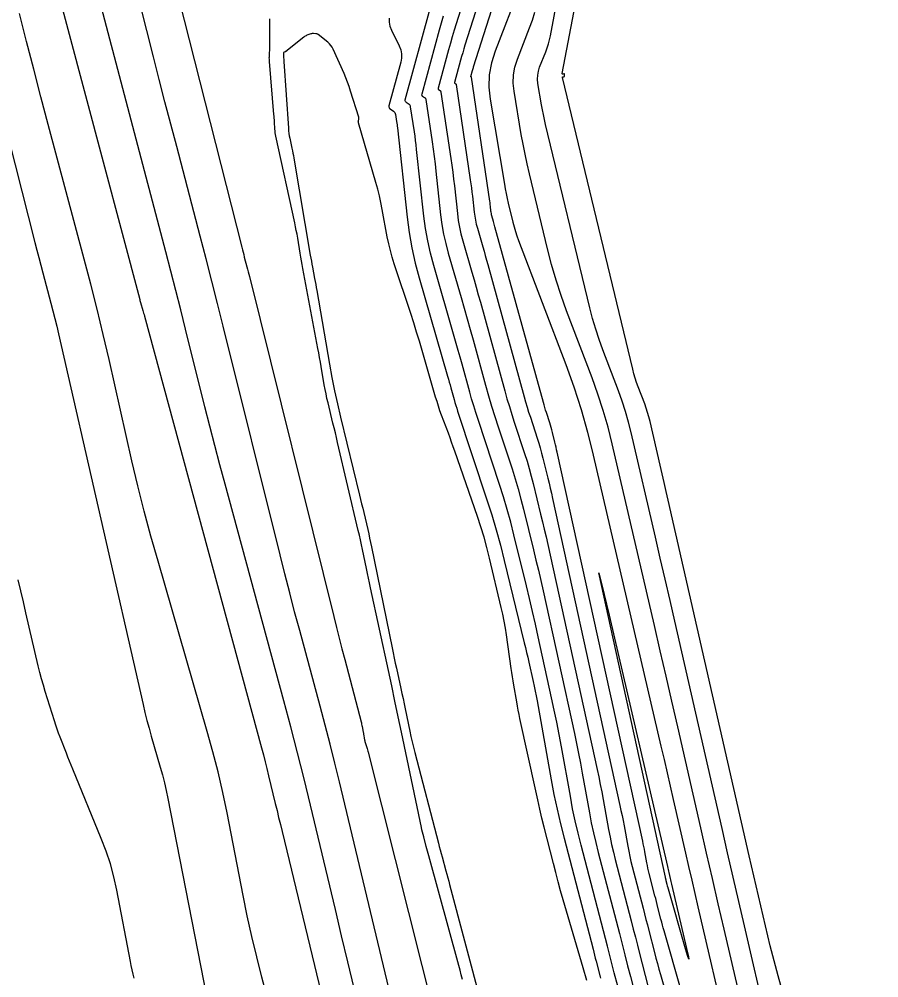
# Model space of a CAD drawing. Extents: x 1768942 to 1774819, y 723037 to 732099.
# Drawn here: x 1770751.5 to 1770841.7, y 726014.5 to 726115 of the extents above; entities that cross this region are included whole.
import ezdxf

# ---------------------------------------------------------------- set-up
doc = ezdxf.new("R2010")
doc.units = 0
doc.layers.add('R_Contours', color=7, linetype='Continuous')

msp = doc.modelspace()

# ---------------------------------------------------------------- linework, layer by layer
at = {"layer": 'R_Contours'}
for points in [[(1770763.33, 726136.68), (1770774.89, 726091.08), (1770774.95, 726090.82), (1770775.02, 726090.56), (1770775.09, 726090.31), (1770775.15, 726090.05), (1770775.42, 726089.02), (1770775.49, 726088.77), (1770775.56, 726088.51), (1770775.62, 726088.25), (1770775.69, 726088), (1770784.54, 726052.36), (1770784.83, 726051.22), (1770785.11, 726050.09), (1770785.4, 726048.96), (1770785.7, 726047.83), (1770787.41, 726041.31), (1770787.44, 726041.19), (1770787.47, 726041.06), (1770787.5, 726040.94), (1770787.52, 726040.82), (1770787.64, 726040.23), (1770787.66, 726040.15), (1770787.67, 726040.07), (1770787.68, 726039.99), (1770787.7, 726039.9), (1770787.75, 726039.57), (1770787.76, 726039.49), (1770787.78, 726039.41), (1770787.8, 726039.33), (1770787.82, 726039.24), (1770788, 726038.63), (1770788.04, 726038.5), (1770788.07, 726038.38), (1770788.11, 726038.25), (1770788.14, 726038.12), (1770798, 725998.94)], [(1770792.64, 726003.71), (1770785.15, 726035), (1770784.67, 726036.99), (1770784.17, 726038.98), (1770783.65, 726040.97), (1770783.12, 726042.95), (1770780.97, 726050.88), (1770780.44, 726052.86), (1770779.92, 726054.84), (1770779.41, 726056.83), (1770778.91, 726058.82), (1770772.95, 726082.81), (1770772.36, 726085.17), (1770771.76, 726087.52), (1770771.15, 726089.88), (1770770.54, 726092.23), (1770768.06, 726101.64), (1770767.44, 726103.99), (1770766.83, 726106.34), (1770766.23, 726108.69), (1770765.63, 726111.05), (1770759.46, 726135.37)], [(1770742.88, 726132.06), (1770753.19, 726091.59), (1770753.4, 726090.79), (1770753.6, 726090), (1770753.81, 726089.2), (1770754.02, 726088.4), (1770754.87, 726085.22), (1770755.08, 726084.42), (1770755.28, 726083.62), (1770755.47, 726082.82), (1770755.66, 726082.02), (1770764.54, 726043.11), (1770764.73, 726042.28), (1770764.94, 726041.46), (1770765.16, 726040.64), (1770765.39, 726039.82), (1770766.33, 726036.56), (1770766.56, 726035.75), (1770766.77, 726034.92), (1770766.96, 726034.1), (1770767.13, 726033.27), (1770775.27, 725991.63)], [(1770752.78, 726128.43), (1770764.18, 726085.62), (1770764.19, 726085.59), (1770764.2, 726085.56), (1770764.21, 726085.54), (1770764.21, 726085.51), (1770764.24, 726085.39), (1770764.24, 726085.37), (1770764.25, 726085.34), (1770764.26, 726085.31), (1770764.27, 726085.28), (1770764.51, 726084.46), (1770764.55, 726084.31), (1770764.59, 726084.16), (1770764.63, 726084.02), (1770764.67, 726083.87), (1770776.96, 726038.59), (1770777.16, 726037.86), (1770777.35, 726037.13), (1770777.53, 726036.4), (1770777.71, 726035.66), (1770778.41, 726032.73), (1770778.59, 726032), (1770778.76, 726031.27), (1770778.94, 726030.53), (1770779.12, 726029.8), (1770788.54, 725990.84)], [(1770841.74, 725976.63), (1770831.16, 726014.68), (1770830.88, 726015.73), (1770830.61, 726016.77), (1770830.35, 726017.82), (1770830.1, 726018.86), (1770829.12, 726023.07), (1770828.88, 726024.12), (1770828.64, 726025.17), (1770828.39, 726026.22), (1770828.15, 726027.27), (1770819.64, 726064.56), (1770819.43, 726065.48), (1770819.22, 726066.4), (1770819.01, 726067.32), (1770818.79, 726068.24), (1770817.73, 726072.82), (1770817.61, 726073.29), (1770817.48, 726073.75), (1770817.33, 726074.2), (1770817.17, 726074.65), (1770816.49, 726076.45), (1770816.32, 726076.9), (1770816.17, 726077.35), (1770816.04, 726077.81), (1770815.92, 726078.28), (1770808.54, 726108.88), (1770808.54, 726108.91), (1770808.54, 726108.93), (1770808.56, 726108.94), (1770808.58, 726108.95), (1770808.7, 726108.97), (1770808.73, 726108.98), (1770808.75, 726109), (1770808.76, 726109.02), (1770808.76, 726109.05), (1770808.76, 726109.22), (1770808.75, 726109.25), (1770808.74, 726109.27), (1770808.72, 726109.27), (1770808.69, 726109.27), (1770808.57, 726109.25), (1770808.54, 726109.25), (1770808.52, 726109.26), (1770808.52, 726109.28), (1770808.52, 726109.3), (1770811.31, 726123.97)], [(1770830, 726009.76), (1770827.64, 726019.93), (1770827.05, 726022.48), (1770826.46, 726025.02), (1770825.87, 726027.57), (1770825.29, 726030.11), (1770820.33, 726051.85), (1770819.83, 726054.05), (1770819.32, 726056.26), (1770818.81, 726058.46), (1770818.3, 726060.66), (1770815.75, 726071.64), (1770815.47, 726072.75), (1770815.15, 726073.85), (1770814.8, 726074.95), (1770814.41, 726076.03), (1770812.77, 726080.33), (1770812.38, 726081.41), (1770812.03, 726082.5), (1770811.7, 726083.6), (1770811.42, 726084.72), (1770806.77, 726103.96), (1770806.65, 726104.47), (1770806.54, 726104.99), (1770806.44, 726105.5), (1770806.35, 726106.02), (1770805.97, 726108.27), (1770805.93, 726108.7), (1770805.94, 726109.13), (1770806.01, 726109.55), (1770806.14, 726109.96), (1770806.78, 726111.59), (1770806.93, 726112.01), (1770807.06, 726112.42), (1770807.17, 726112.85), (1770807.27, 726113.27), (1770808.73, 726120.97)], [(1770831.35, 725976.81), (1770819.21, 726019.39), (1770819.12, 726019.7), (1770819.04, 726020), (1770818.96, 726020.31), (1770818.88, 726020.62), (1770818.56, 726021.85), (1770818.49, 726022.15), (1770818.41, 726022.46), (1770818.33, 726022.77), (1770818.25, 726023.07), (1770817.64, 726025.39), (1770817.57, 726025.67), (1770817.51, 726025.95), (1770817.45, 726026.23), (1770817.39, 726026.52), (1770817.19, 726027.66), (1770817.14, 726027.94), (1770817.08, 726028.22), (1770817.02, 726028.51), (1770816.96, 726028.79), (1770807.99, 726069.6), (1770807.93, 726069.85), (1770807.88, 726070.11), (1770807.81, 726070.37), (1770807.75, 726070.63), (1770807.5, 726071.66), (1770807.44, 726071.92), (1770807.36, 726072.18), (1770807.29, 726072.43), (1770807.21, 726072.68), (1770806.85, 726073.75), (1770806.77, 726074.01), (1770806.69, 726074.28), (1770806.61, 726074.54), (1770806.54, 726074.81), (1770801.46, 726093.24), (1770801.42, 726093.38), (1770801.38, 726093.52), (1770801.35, 726093.66), (1770801.31, 726093.8), (1770801.14, 726094.38), (1770801.1, 726094.5), (1770801.08, 726094.63), (1770801.05, 726094.75), (1770801.04, 726094.88), (1770800.98, 726095.39), (1770800.97, 726095.52), (1770800.95, 726095.64), (1770800.94, 726095.77), (1770800.92, 726095.9), (1770798.98, 726108.93), (1770798.98, 726108.93), (1770798.97, 726108.94), (1770798.97, 726108.95), (1770798.96, 726108.95), (1770798.94, 726108.97), (1770798.93, 726108.97), (1770798.93, 726108.98), (1770798.93, 726108.98), (1770798.93, 726108.99), (1770799.1, 726109.61), (1770799.13, 726109.71), (1770799.16, 726109.82), (1770799.19, 726109.92), (1770799.22, 726110.02), (1770802.5, 726120.32)], [(1770786.69, 726013.38), (1770786.03, 726016.13), (1770785.37, 726018.87), (1770784.71, 726021.61), (1770782.09, 726032.58), (1770781.42, 726035.32), (1770780.74, 726038.05), (1770780.03, 726040.78), (1770779.3, 726043.5), (1770773.13, 726066.25), (1770772.58, 726068.27), (1770772.05, 726070.3), (1770771.53, 726072.32), (1770771.02, 726074.36), (1770769, 726082.48), (1770768.49, 726084.51), (1770767.98, 726086.54), (1770767.45, 726088.57), (1770766.92, 726090.6), (1770759.47, 726118.91)], [(1770800.55, 726119.31), (1770798.31, 726112.27), (1770798.18, 726111.88), (1770798.07, 726111.49), (1770797.95, 726111.09), (1770797.84, 726110.7), (1770797.21, 726108.37), (1770797.21, 726108.35), (1770797.21, 726108.33), (1770797.22, 726108.31), (1770797.24, 726108.29), (1770797.33, 726108.23), (1770797.35, 726108.21), (1770797.37, 726108.19), (1770797.38, 726108.17), (1770797.39, 726108.15), (1770798.87, 726098.15), (1770798.94, 726097.72), (1770798.99, 726097.3), (1770799.04, 726096.87), (1770799.09, 726096.45), (1770799.28, 726094.75), (1770799.33, 726094.33), (1770799.41, 726093.91), (1770799.5, 726093.49), (1770799.61, 726093.08), (1770800.17, 726091.13), (1770800.31, 726090.67), (1770800.44, 726090.21), (1770800.57, 726089.74), (1770800.7, 726089.28), (1770804.51, 726075.41), (1770804.67, 726074.86), (1770804.83, 726074.32), (1770804.99, 726073.78), (1770805.17, 726073.25), (1770805.89, 726071.06), (1770806.06, 726070.55), (1770806.21, 726070.03), (1770806.35, 726069.5), (1770806.49, 726068.98), (1770807, 726066.87), (1770807.13, 726066.34), (1770807.25, 726065.81), (1770807.38, 726065.28), (1770807.49, 726064.75), (1770814.57, 726032.55), (1770814.68, 726032.02), (1770814.79, 726031.48), (1770814.9, 726030.95), (1770815, 726030.41), (1770815.39, 726028.26), (1770815.49, 726027.73), (1770815.6, 726027.19), (1770815.72, 726026.66), (1770815.86, 726026.13), (1770817, 726021.75), (1770817.15, 726021.17), (1770817.3, 726020.59), (1770817.45, 726020.01), (1770817.6, 726019.43), (1770818.19, 726017.11), (1770818.35, 726016.53), (1770818.5, 726015.95), (1770818.66, 726015.38), (1770818.82, 726014.8), (1770828.48, 725980.89)], [(1770798.59, 726118.3), (1770797.39, 726114.52), (1770797.18, 726113.84), (1770796.97, 726113.16), (1770796.78, 726112.48), (1770796.59, 726111.79), (1770795.49, 726107.76), (1770795.49, 726107.72), (1770795.49, 726107.68), (1770795.51, 726107.64), (1770795.55, 726107.62), (1770795.7, 726107.51), (1770795.74, 726107.48), (1770795.76, 726107.45), (1770795.78, 726107.41), (1770795.79, 726107.36), (1770796.83, 726100.4), (1770796.94, 726099.68), (1770797.03, 726098.96), (1770797.12, 726098.23), (1770797.2, 726097.51), (1770797.52, 726094.62), (1770797.61, 726093.9), (1770797.74, 726093.18), (1770797.89, 726092.48), (1770798.08, 726091.77), (1770799.04, 726088.46), (1770799.27, 726087.68), (1770799.49, 726086.89), (1770799.71, 726086.11), (1770799.93, 726085.32), (1770802.49, 726076.01), (1770802.72, 726075.19), (1770802.97, 726074.37), (1770803.22, 726073.55), (1770803.48, 726072.74), (1770804.57, 726069.45), (1770804.82, 726068.66), (1770805.06, 726067.88), (1770805.27, 726067.09), (1770805.48, 726066.29), (1770806.25, 726063.1), (1770806.45, 726062.3), (1770806.63, 726061.5), (1770806.82, 726060.7), (1770806.99, 726059.9), (1770812.18, 726036.31), (1770812.35, 726035.53), (1770812.51, 726034.74), (1770812.66, 726033.96), (1770812.81, 726033.17), (1770813.38, 726030.01), (1770813.53, 726029.22), (1770813.7, 726028.43), (1770813.88, 726027.65), (1770814.07, 726026.87), (1770815.75, 726020.43), (1770815.97, 726019.58), (1770816.2, 726018.73), (1770816.42, 726017.87), (1770816.64, 726017.02), (1770817.51, 726013.61)], [(1770804.12, 726118.45), (1770801.47, 726111.66), (1770801.08, 726110.42), (1770800.86, 726109.16), (1770800.82, 726107.89), (1770800.95, 726106.6), (1770802.45, 726097.71), (1770802.54, 726097.2), (1770802.64, 726096.71), (1770802.75, 726096.21), (1770802.86, 726095.71), (1770803.34, 726093.73), (1770803.46, 726093.24), (1770803.61, 726092.75), (1770803.76, 726092.27), (1770803.94, 726091.79), (1770808.89, 726078.77), (1770809.73, 726076.43), (1770810.49, 726074.07), (1770811.18, 726071.68), (1770811.78, 726069.26), (1770818.88, 726038.77), (1770819.21, 726037.37), (1770819.53, 726035.96), (1770819.85, 726034.56), (1770820.17, 726033.15), (1770821.46, 726027.53), (1770821.78, 726026.13), (1770822.1, 726024.72), (1770822.43, 726023.32), (1770822.75, 726021.92), (1770832.07, 725981.84)], [(1770814.35, 726013.59), (1770813.98, 726014.99), (1770813.62, 726016.39), (1770813.26, 726017.79), (1770810.5, 726028.36), (1770810.18, 726029.63), (1770809.88, 726030.91), (1770809.61, 726032.2), (1770809.37, 726033.5), (1770808.43, 726038.68), (1770808.19, 726039.97), (1770807.94, 726041.26), (1770807.67, 726042.55), (1770807.4, 726043.84), (1770806, 726050.21), (1770805.7, 726051.55), (1770805.39, 726052.89), (1770805.08, 726054.23), (1770804.75, 726055.57), (1770803.45, 726060.92), (1770803.11, 726062.25), (1770802.75, 726063.58), (1770802.35, 726064.9), (1770801.93, 726066.21), (1770799.68, 726073.02), (1770799.45, 726073.74), (1770799.23, 726074.46), (1770799.01, 726075.18), (1770798.81, 726075.9), (1770798.01, 726078.81), (1770797.81, 726079.54), (1770797.6, 726080.26), (1770797.4, 726080.99), (1770797.19, 726081.71), (1770795.03, 726089.17), (1770794.68, 726090.45), (1770794.4, 726091.74), (1770794.17, 726093.04), (1770794, 726094.36), (1770793.24, 726101.35), (1770793.18, 726101.81), (1770793.13, 726102.27), (1770793.07, 726102.74), (1770793, 726103.2), (1770792.61, 726105.8), (1770792.59, 726105.88), (1770792.56, 726105.95), (1770792.51, 726106.02), (1770792.44, 726106.07), (1770792.15, 726106.26), (1770792.09, 726106.32), (1770792.06, 726106.38), (1770792.04, 726106.45), (1770792.05, 726106.53), (1770794.65, 726116.11)], [(1770782.31, 725994.52), (1770777, 726014.53), (1770776.46, 726016.66), (1770775.95, 726018.8), (1770775.47, 726020.95), (1770775.03, 726023.11), (1770773.34, 726031.75), (1770772.89, 726033.9), (1770772.4, 726036.05), (1770771.86, 726038.18), (1770771.27, 726040.3), (1770766.1, 726058.17), (1770765.36, 726060.79), (1770764.66, 726063.42), (1770764, 726066.05), (1770763.37, 726068.7), (1770760.96, 726079.3), (1770760.34, 726081.94), (1770759.7, 726084.58), (1770759.04, 726087.22), (1770758.35, 726089.85), (1770754.59, 726103.95), (1770753.82, 726106.86), (1770753.06, 726109.77), (1770752.3, 726112.68), (1770751.55, 726115.6)], [(1770798.05, 726014.27), (1770797.92, 726014.77), (1770797.79, 726015.27), (1770797.65, 726015.76), (1770794.51, 726027.24), (1770794.44, 726027.49), (1770794.38, 726027.74), (1770794.31, 726027.99), (1770794.24, 726028.24), (1770793.98, 726029.24), (1770793.92, 726029.49), (1770793.86, 726029.74), (1770793.8, 726029.99), (1770793.75, 726030.24), (1770791.65, 726040.23), (1770791.31, 726041.85), (1770790.96, 726043.46), (1770790.62, 726045.08), (1770790.27, 726046.69), (1770788.4, 726055.37), (1770788.29, 726055.88), (1770788.18, 726056.38), (1770788.08, 726056.88), (1770787.97, 726057.38), (1770787.57, 726059.39), (1770787.46, 726059.89), (1770787.35, 726060.39), (1770787.24, 726060.89), (1770787.12, 726061.39), (1770784.95, 726070.61), (1770784.83, 726071.12), (1770784.71, 726071.63), (1770784.58, 726072.14), (1770784.46, 726072.65), (1770783.94, 726074.75), (1770783.83, 726075.23), (1770783.73, 726075.7), (1770783.64, 726076.18), (1770783.55, 726076.65), (1770783.22, 726078.56), (1770783.14, 726079.04), (1770783.05, 726079.52), (1770782.97, 726080), (1770782.88, 726080.47), (1770781.31, 726088.86), (1770781.24, 726089.26), (1770781.17, 726089.66), (1770781.1, 726090.05), (1770781.03, 726090.45), (1770780.76, 726092.05), (1770780.69, 726092.45), (1770780.61, 726092.84), (1770780.53, 726093.24), (1770780.45, 726093.63), (1770778.48, 726102.72), (1770778.44, 726102.91), (1770778.41, 726103.1), (1770778.39, 726103.29), (1770778.37, 726103.48), (1770778.32, 726104.25), (1770778.31, 726104.44), (1770778.29, 726104.63), (1770778.28, 726104.83), (1770778.26, 726105.02), (1770777.8, 726110.58), (1770777.79, 726110.7), (1770777.79, 726110.82), (1770777.78, 726110.94), (1770777.79, 726111.06), (1770777.81, 726111.55), (1770777.82, 726111.67), (1770777.82, 726111.79), (1770777.82, 726111.91), (1770777.82, 726112.03), (1770777.85, 726114.94), (1770777.85, 726115.05)], [(1770790.37, 726115.11), (1770790.36, 726114.68), (1770790.43, 726114.26), (1770790.59, 726113.84), (1770791.41, 726112.2), (1770791.57, 726111.78), (1770791.65, 726111.36), (1770791.65, 726110.93), (1770791.58, 726110.49), (1770790.33, 726105.92), (1770790.32, 726105.82), (1770790.34, 726105.73), (1770790.38, 726105.65), (1770790.46, 726105.59), (1770790.81, 726105.35), (1770790.89, 726105.28), (1770790.95, 726105.21), (1770791, 726105.12), (1770791.02, 726105.02), (1770791.13, 726104.26), (1770791.16, 726104.09), (1770791.18, 726103.93), (1770791.2, 726103.77), (1770791.22, 726103.61), (1770792.24, 726094.23), (1770792.45, 726092.62), (1770792.73, 726091.02), (1770793.08, 726089.43), (1770793.5, 726087.87), (1770796.48, 726077.56), (1770796.57, 726077.26), (1770796.66, 726076.95), (1770796.75, 726076.65), (1770796.83, 726076.34), (1770797.17, 726075.11), (1770797.26, 726074.8), (1770797.35, 726074.5), (1770797.44, 726074.19), (1770797.54, 726073.89), (1770800.62, 726064.59), (1770801.12, 726063.01), (1770801.59, 726061.43), (1770802.03, 726059.84), (1770802.44, 726058.23), (1770804.54, 726049.6), (1770804.66, 726049.1), (1770804.78, 726048.59), (1770804.9, 726048.09), (1770805.01, 726047.58), (1770805.46, 726045.55), (1770805.57, 726045.04), (1770805.67, 726044.53), (1770805.77, 726044.02), (1770805.87, 726043.51), (1770807.36, 726035.24), (1770807.65, 726033.69), (1770807.98, 726032.16), (1770808.33, 726030.62), (1770808.71, 726029.1), (1770811.75, 726017.47), (1770811.83, 726017.16), (1770811.91, 726016.84), (1770811.99, 726016.52), (1770812.07, 726016.21), (1770812.49, 726014.58), (1770812.52, 726014.44)], [(1770796.02, 726115.33), (1770795.87, 726114.84), (1770795.73, 726114.35), (1770795.59, 726113.86), (1770793.77, 726107.14), (1770793.76, 726107.08), (1770793.77, 726107.03), (1770793.8, 726106.98), (1770793.85, 726106.94), (1770794.07, 726106.79), (1770794.12, 726106.75), (1770794.16, 726106.7), (1770794.19, 726106.64), (1770794.2, 726106.58), (1770794.86, 726102.14), (1770794.97, 726101.38), (1770795.08, 726100.61), (1770795.17, 726099.85), (1770795.26, 726099.08), (1770795.76, 726094.49), (1770795.89, 726093.47), (1770796.07, 726092.46), (1770796.29, 726091.46), (1770796.55, 726090.47), (1770797.91, 726085.8), (1770798.23, 726084.69), (1770798.54, 726083.58), (1770798.86, 726082.47), (1770799.16, 726081.36), (1770800.47, 726076.61), (1770800.78, 726075.51), (1770801.1, 726074.41), (1770801.44, 726073.33), (1770801.79, 726072.24), (1770803.25, 726067.83), (1770803.59, 726066.78), (1770803.9, 726065.73), (1770804.19, 726064.67), (1770804.46, 726063.61), (1770805.5, 726059.34), (1770805.76, 726058.27), (1770806.01, 726057.2), (1770806.26, 726056.13), (1770806.5, 726055.06), (1770809.79, 726040.08), (1770810.01, 726039.04), (1770810.22, 726038), (1770810.43, 726036.96), (1770810.62, 726035.92), (1770811.37, 726031.75), (1770811.57, 726030.71), (1770811.79, 726029.67), (1770812.03, 726028.64), (1770812.29, 726027.61), (1770814.51, 726019.11), (1770814.8, 726017.98), (1770815.09, 726016.86), (1770815.38, 726015.73), (1770815.67, 726014.61), (1770816.82, 726010.1)], [(1770830.78, 725996.9), (1770825.51, 726019.57), (1770824.89, 726022.22), (1770824.28, 726024.87), (1770823.67, 726027.53), (1770823.06, 726030.18), (1770820.64, 726040.8), (1770820.03, 726043.46), (1770819.42, 726046.11), (1770818.81, 726048.76), (1770818.19, 726051.42), (1770813.77, 726070.45), (1770813.32, 726072.21), (1770812.82, 726073.96), (1770812.26, 726075.69), (1770811.65, 726077.4), (1770808.97, 726084.43), (1770808.4, 726086.03), (1770807.87, 726087.64), (1770807.39, 726089.27), (1770806.97, 726090.92), (1770805.07, 726098.79), (1770804.83, 726099.82), (1770804.61, 726100.85), (1770804.41, 726101.89), (1770804.22, 726102.92), (1770803.46, 726107.44), (1770803.37, 726108.3), (1770803.4, 726109.15), (1770803.55, 726109.98), (1770803.81, 726110.81), (1770805.09, 726114.09), (1770805.39, 726114.91), (1770805.65, 726115.75)], [(1770811.11, 726014.17), (1770810.72, 726015.52), (1770808.62, 726022.65), (1770808.35, 726023.59), (1770808.09, 726024.54), (1770807.83, 726025.49), (1770807.59, 726026.44), (1770806.62, 726030.25), (1770806.39, 726031.21), (1770806.16, 726032.16), (1770805.94, 726033.12), (1770805.73, 726034.08), (1770804.08, 726041.65), (1770803.99, 726042.09), (1770803.9, 726042.52), (1770803.82, 726042.96), (1770803.74, 726043.4), (1770803.44, 726045.16), (1770803.36, 726045.6), (1770803.29, 726046.04), (1770803.22, 726046.48), (1770803.16, 726046.92), (1770802.67, 726050.42), (1770802.55, 726051.15), (1770802.43, 726051.87), (1770802.28, 726052.59), (1770802.12, 726053.31), (1770800.89, 726058.49), (1770800.61, 726059.59), (1770800.31, 726060.68), (1770799.98, 726061.76), (1770799.62, 726062.83), (1770797.25, 726069.68), (1770797.08, 726070.16), (1770796.91, 726070.63), (1770796.74, 726071.11), (1770796.57, 726071.58), (1770795.86, 726073.46), (1770795.69, 726073.93), (1770795.53, 726074.41), (1770795.38, 726074.89), (1770795.23, 726075.37), (1770793.83, 726080.25), (1770793.54, 726081.22), (1770793.24, 726082.19), (1770792.94, 726083.16), (1770792.62, 726084.12), (1770790.89, 726089.33), (1770790.67, 726090.03), (1770790.48, 726090.73), (1770790.31, 726091.44), (1770790.16, 726092.16), (1770789.63, 726095.04), (1770789.49, 726095.76), (1770789.33, 726096.48), (1770789.15, 726097.19), (1770788.95, 726097.89), (1770787.14, 726104.15), (1770787.13, 726104.2), (1770787.12, 726104.24), (1770787.13, 726104.29), (1770787.13, 726104.34), (1770787.17, 726104.52), (1770787.17, 726104.57), (1770787.17, 726104.62), (1770787.17, 726104.66), (1770787.16, 726104.71), (1770786.31, 726107.46), (1770786.16, 726107.93), (1770786, 726108.39), (1770785.82, 726108.85), (1770785.62, 726109.31), (1770784.48, 726111.86), (1770784.37, 726112.07), (1770784.24, 726112.26), (1770784.09, 726112.43), (1770783.91, 726112.59), (1770782.9, 726113.39), (1770782.85, 726113.42), (1770782.79, 726113.45), (1770782.73, 726113.47), (1770782.67, 726113.48), (1770782.4, 726113.49), (1770782.34, 726113.49), (1770782.27, 726113.49), (1770782.21, 726113.47), (1770782.14, 726113.46), (1770781.72, 726113.31), (1770781.63, 726113.27), (1770781.55, 726113.23), (1770781.46, 726113.18), (1770781.39, 726113.12), (1770779.52, 726111.61), (1770779.5, 726111.59), (1770779.48, 726111.58), (1770779.46, 726111.57), (1770779.43, 726111.57), (1770779.34, 726111.54), (1770779.31, 726111.53), (1770779.3, 726111.52), (1770779.29, 726111.5), (1770779.28, 726111.48), (1770779.27, 726111.18), (1770779.27, 726111.13), (1770779.27, 726111.08), (1770779.27, 726111.02), (1770779.27, 726110.97), (1770779.29, 726110.76), (1770779.3, 726110.71), (1770779.3, 726110.65), (1770779.3, 726110.6), (1770779.31, 726110.55), (1770779.78, 726103.56), (1770779.8, 726103.29), (1770779.83, 726103.03), (1770779.88, 726102.77), (1770779.93, 726102.51), (1770780.15, 726101.47), (1770780.21, 726101.21), (1770780.26, 726100.95), (1770780.31, 726100.69), (1770780.35, 726100.43), (1770782.08, 726090.25), (1770782.14, 726089.94), (1770782.19, 726089.63), (1770782.25, 726089.32), (1770782.3, 726089.01), (1770782.53, 726087.79), (1770782.59, 726087.48), (1770782.65, 726087.17), (1770782.7, 726086.86), (1770782.75, 726086.56), (1770784.09, 726078.81), (1770784.34, 726077.42), (1770784.62, 726076.04), (1770784.92, 726074.65), (1770785.24, 726073.28), (1770787.25, 726065.07), (1770787.36, 726064.62), (1770787.47, 726064.17), (1770787.58, 726063.73), (1770787.69, 726063.28), (1770788.11, 726061.48), (1770788.21, 726061.03), (1770788.31, 726060.58), (1770788.41, 726060.13), (1770788.51, 726059.68), (1770790.67, 726049.06), (1770790.78, 726048.53), (1770790.89, 726048), (1770791, 726047.46), (1770791.12, 726046.93), (1770791.58, 726044.8), (1770791.69, 726044.27), (1770791.81, 726043.74), (1770791.92, 726043.21), (1770792.03, 726042.67), (1770792.52, 726040.34), (1770792.64, 726039.78), (1770792.77, 726039.21), (1770792.91, 726038.65), (1770793.05, 726038.09), (1770795.52, 726028.6), (1770795.61, 726028.24), (1770795.71, 726027.87), (1770795.81, 726027.51), (1770795.91, 726027.14), (1770796.3, 726025.69), (1770796.4, 726025.33), (1770796.5, 726024.96), (1770796.6, 726024.6), (1770796.7, 726024.24), (1770799.96, 726011.9)], [(1770763.6, 726014.41), (1770763.49, 726014.85), (1770763.39, 726015.29), (1770763.29, 726015.74), (1770763.2, 726016.19), (1770761.77, 726023.66), (1770761.47, 726025.04), (1770761.1, 726026.4), (1770760.66, 726027.75), (1770760.15, 726029.07), (1770757.15, 726036.33), (1770756.98, 726036.75), (1770756.81, 726037.17), (1770756.64, 726037.59), (1770756.48, 726038.01), (1770755.83, 726039.69), (1770755.67, 726040.11), (1770755.52, 726040.54), (1770755.38, 726040.97), (1770755.24, 726041.4), (1770754.27, 726044.5), (1770754.07, 726045.16), (1770753.88, 726045.83), (1770753.7, 726046.49), (1770753.54, 726047.17), (1770752.24, 726052.75), (1770751.97, 726053.9), (1770751.69, 726055.05), (1770751.41, 726056.2)]]:
    msp.add_lwpolyline(points, dxfattribs=at)
msp.add_lwpolyline([(1770819.37, 726024.93), (1770819.37, 726024.96), (1770819.36, 726024.99), (1770819.35, 726025.03), (1770813.32, 726052.47), (1770812.59, 726055.81), (1770812.37, 726056.93), (1770812.65, 726055.83), (1770813.43, 726052.49), (1770819.56, 726026.13), (1770819.6, 726025.97), (1770819.64, 726025.82), (1770819.67, 726025.66), (1770819.71, 726025.51), (1770819.85, 726024.89), (1770819.89, 726024.73), (1770819.92, 726024.58), (1770819.96, 726024.42), (1770819.99, 726024.27), (1770821.56, 726017.52), (1770821.75, 726016.69), (1770821.79, 726016.41), (1770821.69, 726016.68), (1770821.45, 726017.49), (1770819.6, 726023.99), (1770819.59, 726024.02), (1770819.58, 726024.05), (1770819.57, 726024.09), (1770819.56, 726024.12), (1770819.53, 726024.26), (1770819.52, 726024.29), (1770819.51, 726024.33), (1770819.5, 726024.36), (1770819.49, 726024.39), (1770819.43, 726024.65), (1770819.42, 726024.68), (1770819.41, 726024.71), (1770819.41, 726024.74), (1770819.4, 726024.77), (1770819.38, 726024.9)], close=True, dxfattribs=at)

doc.saveas('drawing.dxf')
